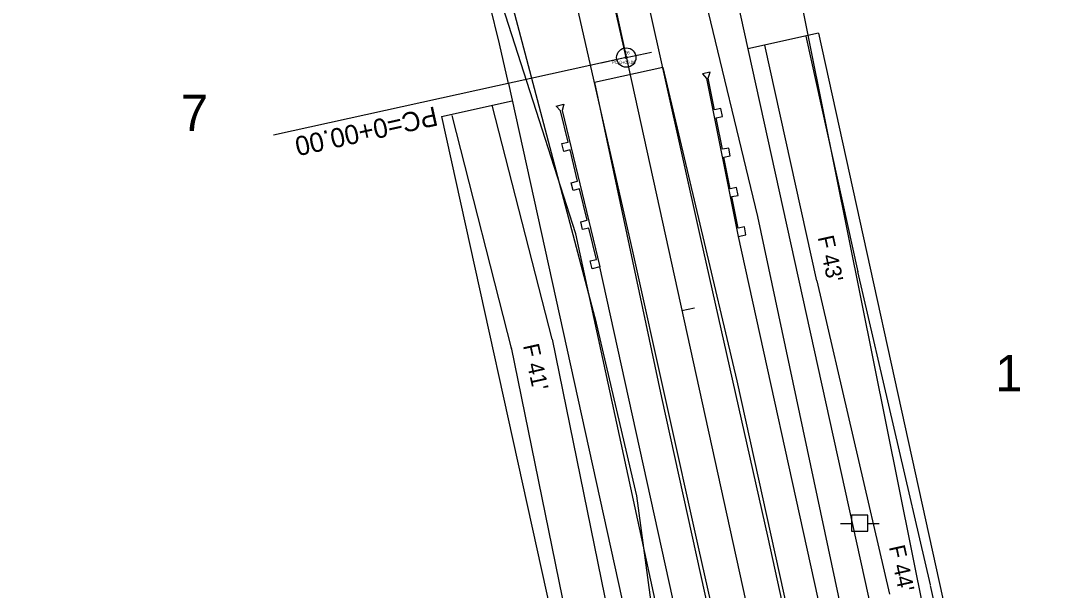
# Model space of a CAD drawing. Extents: x 2519952 to 2531965, y 848341 to 887632.
# Drawn here: x 2521304 to 2521629.5, y 869491.9 to 869668.7 of the extents above; entities that cross this region are included whole.
import ezdxf

# ---------------------------------------------------------------- set-up
doc = ezdxf.new("R2010")
doc.units = 0
for name, color, linetype in [('RD_EV_JW', 7, 'Continuous'), ('RD_EX_DV_Prop', 7, 'Continuous'), ('RD_EX_DV_TX_Prop', 7, 'Continuous'), ('RD_EX_Road', 7, 'Continuous'), ('RD_EX_RW', 7, 'Continuous'), ('RD_EX_UT', 7, 'Continuous'), ('RD_EX_VEG', 7, 'Continuous'), ('RD_HC_Cl', 7, 'Continuous'), ('RD_HC_Data', 7, 'Continuous'), ('RD_HC_Data_Tic', 7, 'Continuous'), ('RD_HC_Survey_txCode', 7, 'Continuous'), ('RD_HC_txCode', 7, 'Continuous'), ('RD_PD_CstnLmt', 7, 'Continuous'), ('RD_PD_DR_ErosCtrl', 7, 'Continuous'), ('RD_PD_Final_TrvlWay', 7, 'Continuous'), ('RD_PD_GR', 7, 'Continuous'), ('RD_PD_RW', 7, 'Continuous'), ('RD_PD_TX_CstnLmt', 7, 'Continuous'), ('RD_SMD_Locator', 7, 'Continuous')]:
    doc.layers.add(name, color=color, linetype=linetype)

# ---------------------------------------------------------------- blocks, each defined once
blk = doc.blocks.new('TYPET1')
at = {"layer": 'RD_PD_GR'}
blk.add_lwpolyline([(49.99, 1), (0, 0), (-0.05, 2.5), (2.45, 2.55), (2.49, 0.54), (12.49, 0.74), (12.45, 2.75), (14.95, 2.8), (14.99, 0.79), (24.99, 0.99), (24.95, 3), (27.44, 3.05), (27.48, 1.04), (37.48, 1.24), (37.44, 3.25), (39.94, 3.3), (39.98, 1.29), (49.98, 1.49), (51.69, 2.53), (51.74, 0.03)], close=True, dxfattribs=at)

msp = doc.modelspace()

# ---------------------------------------------------------------- linework, layer by layer
at = {"layer": 'RD_EV_JW'}
for points in [[(2521546, 869297.69), (2521525.41, 869312.69), (2521515.37, 869373.44), (2521495.43, 869521.14), (2521482.92, 869574.85), (2521459.76, 869662.29), (2521442.43, 869727.9), (2521425.65, 869774.53), (2521368.49, 869890.57), (2521324.04, 869856.83), (2521279.25, 869810.64)], [(2521546, 869297.69), (2521593.04, 869312.87), (2521606.74, 869342.3), (2521587.68, 869400.21), (2521562.64, 869469.22), (2521533.03, 869607.98), (2521515.51, 869680.54), (2521493.47, 869780.96), (2521483.54, 869825.68), (2521512.66, 869829.48), (2521542.13, 869835.41)]]:
    msp.add_lwpolyline(points, dxfattribs=at)
at = {"layer": 'RD_EX_DV_Prop'}
for p, q in [((2521462.62, 869965.93), (2521578.36, 869440.32)), ((2521455.54, 869649.29), (2521505.11, 869424.19))]:
    msp.add_line(p, q, dxfattribs=at)
msp.add_arc((2520559.58, 869452), 917.43, 12.4185, 62.13074, dxfattribs=at)
at = {"layer": 'RD_EX_Road'}
for p, q in [((2521494.32, 869596.72), (2521469.48, 869706.11)), ((2521515.37, 869601.17), (2521492.43, 869704.28)), ((2521536.18, 869508.58), (2521515.37, 869601.17)), ((2521514.85, 869504.29), (2521494.32, 869596.72)), ((2521556.07, 869418.45), (2521536.18, 869508.58)), ((2521535.15, 869413.84), (2521514.85, 869504.29))]:
    msp.add_line(p, q, dxfattribs=at)
at = {"layer": 'RD_EX_RW'}
for p, q in [((2521462.62, 869965.93), (2521578.36, 869440.32)), ((2521455.54, 869649.29), (2521505.11, 869424.19))]:
    msp.add_line(p, q, dxfattribs=at)
msp.add_arc((2520559.58, 869452), 917.43, 12.41849, 62.13076, dxfattribs=at)
at = {"layer": 'RD_EX_UT'}
for p, q in [((2521567.23, 869515.16), (2521562.23, 869515.16)), ((2521562.23, 869515.16), (2521562.23, 869510.16)), ((2521567.23, 869510.16), (2521567.23, 869515.16)), ((2521558.8, 869512.6), (2521562.26, 869512.6)), ((2521567.15, 869512.6), (2521570.8, 869512.6)), ((2521562.23, 869510.16), (2521567.23, 869510.16))]:
    msp.add_line(p, q, dxfattribs=at)
at = {"layer": 'RD_EX_VEG'}
for points in [[(2521610.45, 869370.67), (2521596.7, 869425.77), (2521517.85, 869817.89), (2521471.94, 870039.9)], [(2521534.64, 869321.72), (2521517.69, 869412.23), (2521476.45, 869602.61), (2521424.34, 869764.7)]]:
    msp.add_lwpolyline(points, dxfattribs=at)
at = {"layer": 'RD_HC_Cl'}
msp.add_line((2521425.99, 869957.86), (2521982.59, 867430.22), dxfattribs=at)
msp.add_arc((2520559.58, 869452), 954.93, 12.41849, 62.13076, dxfattribs=at)
at = {"layer": 'RD_HC_Data'}
msp.add_line((2521492.17, 869657.36), (2521382.51, 869633.21), dxfattribs=at)
for radius in [3, 0.282]:
    msp.add_circle((2521492.17, 869657.36), radius, dxfattribs=at)
at = {"layer": 'RD_HC_Data_Tic'}
for p, q in [((2521492.17, 869657.36), (2521499.98, 869659.08)), ((2521492.17, 869657.36), (2521484.35, 869655.64)), ((2521509.48, 869578.74), (2521513.38, 869579.6))]:
    msp.add_line(p, q, dxfattribs=at)
at = {"layer": 'RD_PD_CstnLmt'}
for p, q in [((2521551.42, 869587.98), (2521535.29, 869661.22)), ((2521469.09, 869569.85), (2521450.52, 869642.56)), ((2521551.42, 869587.98), (2521573.97, 869490.55)), ((2521469.09, 869569.85), (2521489.18, 869471.88))]:
    msp.add_line(p, q, dxfattribs=at)
at = {"layer": 'RD_PD_DR_ErosCtrl'}
for p, q in [((2521547.99, 869664.02), (2521564.12, 869590.77)), ((2521437.92, 869639.34), (2521456.49, 869566.63)), ((2521564.09, 869590.91), (2521586.64, 869493.48)), ((2521456.35, 869567.24), (2521476.44, 869469.27)), ((2521586.67, 869493.33), (2521608.04, 869395.64))]:
    msp.add_line(p, q, dxfattribs=at)
at = {"layer": 'RD_PD_Final_TrvlWay'}
for p, q in [((2521503.57, 869654.24), (2521482.32, 869649.56)), ((2521503.57, 869654.24), (2521526.57, 869556.91)), ((2521482.32, 869649.56), (2521503.13, 869551.75)), ((2521526.57, 869556.91), (2521800.76, 868311.74)), ((2521503.13, 869551.75), (2521777.32, 868306.58))]:
    msp.add_line(p, q, dxfattribs=at)
at = {"layer": 'RD_PD_GR'}
for p, q in [((2521526.93, 869601.79), (2521575.32, 869382.05)), ((2521532.35, 869372.59), (2521483.96, 869592.33))]:
    msp.add_line(p, q, dxfattribs=at)
at = {"layer": 'RD_PD_RW'}
for p, q in [((2521551.94, 869664.89), (2521529.97, 869660.05)), ((2521551.94, 869664.89), (2521600.33, 869445.16)), ((2521434.75, 869639.09), (2521456.73, 869643.92)), ((2521434.75, 869639.09), (2521483.14, 869419.35))]:
    msp.add_line(p, q, dxfattribs=at)
at = {"layer": 'RD_SMD_Locator'}
for centre in [(2521459.76, 869662.29), (2521492.17, 869657.36), (2521533.03, 869607.98), (2521476.45, 869602.61), (2521515.37, 869601.17), (2521494.32, 869596.72), (2521482.92, 869574.85), (2521495.43, 869521.14), (2521536.18, 869508.58), (2521514.85, 869504.29)]:
    msp.add_circle(centre, 0.001, dxfattribs=at)

# ---------------------------------------------------------------- block references
at = {"layer": 'RD_PD_GR', "yscale": -1.0000000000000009, "rotation": 102.41844434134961}
msp.add_blockref('TYPET1', (2521526.93, 869601.79), dxfattribs=at)
at = {"layer": 'RD_PD_GR', "rotation": 102.41857536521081}
msp.add_blockref('TYPET1', (2521483.96, 869592.33), dxfattribs=at)

# ---------------------------------------------------------------- texts
at = {"layer": 'RD_EX_DV_TX_Prop'}
for s, p in [('7', (2521353.71, 869634.5)), ('1', (2521606.93, 869553.64))]:
    msp.add_text(s, height=11.32, dxfattribs=at).set_placement(p)
at = {"layer": 'RD_HC_Survey_txCode'}
msp.add_text('PC=0+00.00', height=6, rotation=192.4185, dxfattribs=at).set_placement((2521432.72, 869642.22))
at = {"layer": 'RD_HC_txCode'}
for s, p in [('16', (2521491.69, 869658.36)), ('PC 0+00.00', (2521487.74, 869655.36))]:
    msp.add_text(s, height=1, dxfattribs=at).set_placement(p)
at = {"layer": 'RD_PD_CstnLmt'}
msp.add_text("F 41'", height=5, rotation=282.4185, dxfattribs=at).set_placement((2521460.02, 869567.85))
at = {"layer": 'RD_PD_TX_CstnLmt'}
for s, p in [("F 43'", (2521551.66, 869601.51)), ("F 44'", (2521573.78, 869505.29))]:
    msp.add_text(s, height=5, rotation=282.4185, dxfattribs=at).set_placement(p)

doc.saveas('drawing.dxf')
